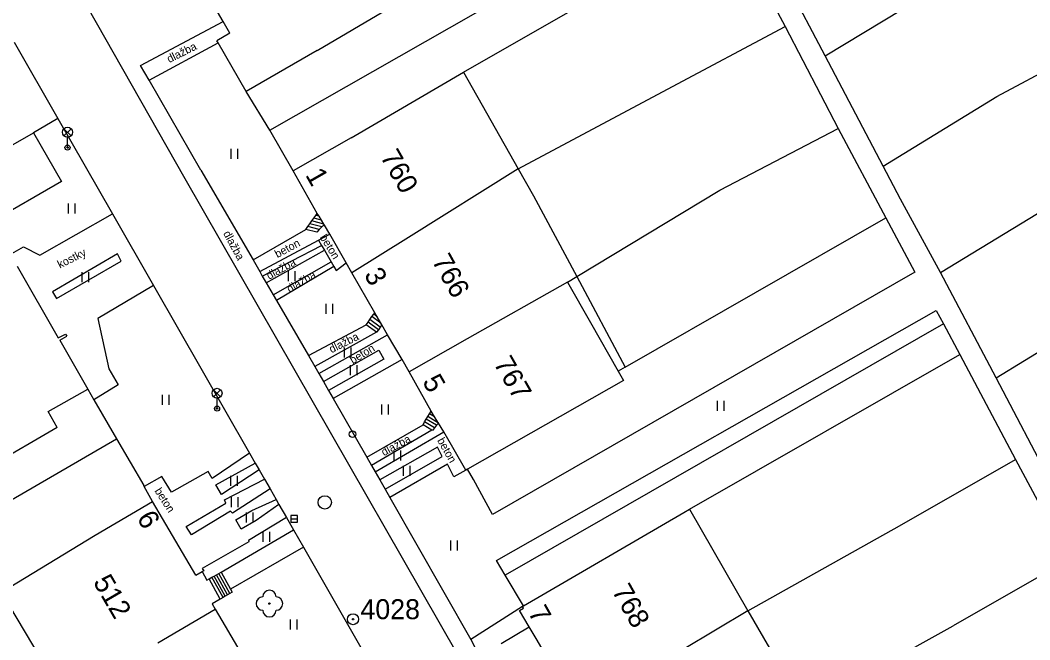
# Model space of a CAD drawing. Extents: x -493753 to -49290, y -1127285 to -112654.
# Drawn here: x -493302 to -493226.3, y -1127120.9 to -1127074.4 of the extents above; entities that cross this region are included whole.
import ezdxf

# ---------------------------------------------------------------- set-up
doc = ezdxf.new("R2010")
doc.units = 0
for name, color, linetype in [('Vrstva 10', 7, 'Continuous'), ('Vrstva 11', 7, 'Continuous'), ('Vrstva 22', 7, 'Continuous'), ('Vrstva 27', 7, 'Continuous'), ('Vrstva 28', 7, 'Continuous'), ('Vrstva 33', 7, 'Continuous'), ('Vrstva 36', 7, 'Continuous'), ('Vrstva 40', 7, 'Continuous'), ('Vrstva 43', 7, 'Continuous'), ('Vrstva 44', 7, 'Continuous'), ('Vrstva 5', 7, 'Continuous'), ('Vrstva 63', 7, 'Continuous'), ('Vrstva 7', 7, 'Continuous'), ('Vrstva 8', 7, 'Continuous')]:
    doc.layers.add(name, color=color, linetype=linetype)

msp = doc.modelspace()

# ---------------------------------------------------------------- linework, layer by layer
at = {"layer": 'Vrstva 10'}
for p, q in [((-493279.79, -1127090.33), (-493280.63, -1127090.11)), ((-493279.21, -1127089.79), (-493279.37, -1127089.86)), ((-493294.74, -1127091.95), (-493299.62, -1127094.79)), ((-493299.31, -1127095.29), (-493294.48, -1127092.49)), ((-493294.48, -1127092.49), (-493294.74, -1127091.95)), ((-493299.62, -1127094.79), (-493299.31, -1127095.29))]:
    msp.add_line(p, q, dxfattribs=at)
for points in [[(-493289.67, -1127086.31), (-493297.66, -1127072.22), (-493298.42, -1127070.32), (-493298.92, -1127066.85), (-493298.68, -1127064.3), (-493298.03, -1127062.32), (-493297.1, -1127060.39), (-493296.82, -1127060.02), (-493295.66, -1127058.48), (-493295.22, -1127058.04), (-493293.66, -1127056.69), (-493291.92, -1127055.68), (-493290.03, -1127054.98), (-493260.05, -1127044.84)], [(-493302.49, -1127076.07), (-493299.22, -1127081.79), (-493295.12, -1127088.95)], [(-493292.38, -1127078.93), (-493287.2, -1127076.12)], [(-493288.49, -1127085.68), (-493292.38, -1127078.93)], [(-493299.22, -1127081.79), (-493301.04, -1127082.86)], [(-493288.49, -1127085.68), (-493284.58, -1127092.4)], [(-493261.01, -1127136.35), (-493289.67, -1127086.31)], [(-493302.83, -1127092.03), (-493301.8, -1127091.43), (-493300.56, -1127092.04), (-493295.12, -1127088.95)], [(-493295.12, -1127088.95), (-493292.05, -1127094.31), (-493284.85, -1127106.88)], [(-493280.63, -1127090.11), (-493280.48, -1127089.9), (-493280.33, -1127089.69), (-493280.16, -1127089.47), (-493280.02, -1127089.28), (-493279.87, -1127089.07), (-493279.76, -1127088.92)], [(-493284.58, -1127092.4), (-493280.63, -1127090.11)], [(-493279.37, -1127089.86), (-493279.43, -1127089.93), (-493279.61, -1127090.13), (-493279.79, -1127090.33)], [(-493284.07, -1127093.28), (-493279.68, -1127090.93), (-493278.82, -1127090.47)], [(-493279.68, -1127090.93), (-493279.44, -1127091.33)], [(-493283.89, -1127093.61), (-493279.44, -1127091.33)], [(-493283.6, -1127094.11), (-493279.23, -1127091.68)], [(-493279.23, -1127091.68), (-493278.73, -1127092.54)], [(-493283.06, -1127095.02), (-493278.73, -1127092.54)], [(-493278.53, -1127092.89), (-493282.82, -1127095.45)], [(-493278.53, -1127092.89), (-493278.35, -1127093.19), (-493277.59, -1127092.61)], [(-493284.07, -1127093.28), (-493283.89, -1127093.61)], [(-493292.05, -1127094.31), (-493296.22, -1127096.79), (-493295.4, -1127100.57), (-493294.7, -1127101.76), (-493296.52, -1127102.89)], [(-493283.6, -1127094.11), (-493283.06, -1127095.02)], [(-493282.82, -1127095.45), (-493280.43, -1127099.57)], [(-493276.09, -1127097.26), (-493275.95, -1127097.06), (-493275.81, -1127096.87), (-493275.66, -1127096.65), (-493275.53, -1127096.48), (-493275.45, -1127096.36)], [(-493280.43, -1127099.57), (-493276.09, -1127097.26)], [(-493274.92, -1127097.28), (-493275.04, -1127097.44), (-493275.18, -1127097.64), (-493275.32, -1127097.83)], [(-493275.32, -1127097.83), (-493279.95, -1127100.4)], [(-493279.65, -1127100.92), (-493274.49, -1127098.01)], [(-493279.3, -1127101.51), (-493275.15, -1127099.17), (-493274.76, -1127099.84), (-493278.92, -1127102.18)], [(-493273.4, -1127099.87), (-493278.57, -1127102.79)], [(-493279.95, -1127100.4), (-493279.65, -1127100.92)], [(-493279.3, -1127101.51), (-493278.92, -1127102.18)], [(-493278.57, -1127102.79), (-493276.05, -1127107.19)], [(-493271.83, -1127104.76), (-493271.72, -1127104.55), (-493271.6, -1127104.34), (-493271.47, -1127104.14), (-493271.35, -1127103.93), (-493271.22, -1127103.73)], [(-493276.05, -1127107.19), (-493271.83, -1127104.76)], [(-493271.16, -1127105.16), (-493275.69, -1127107.82)], [(-493275.42, -1127108.29), (-493270.28, -1127105.29)], [(-493270.67, -1127104.63), (-493270.81, -1127104.8), (-493270.97, -1127104.99), (-493271.12, -1127105.18), (-493271.16, -1127105.16)], [(-493284.85, -1127106.88), (-493287.64, -1127108.79), (-493287.95, -1127108.27), (-493290.7, -1127109.81), (-493291.42, -1127108.64), (-493292.74, -1127109.39)], [(-493284.85, -1127106.88), (-493284.41, -1127107.64)], [(-493274.68, -1127109.58), (-493270.4, -1127107.13), (-493270.74, -1127106.44), (-493275.08, -1127108.89)], [(-493284.13, -1127108.13), (-493286.94, -1127109.98), (-493287.37, -1127109.26), (-493284.41, -1127107.64)], [(-493284.41, -1127107.64), (-493284.13, -1127108.13)], [(-493284.13, -1127108.13), (-493283.72, -1127108.85)], [(-493275.69, -1127107.82), (-493275.42, -1127108.29)], [(-493268.61, -1127108.17), (-493269.53, -1127108.66), (-493269.99, -1127107.72), (-493274.32, -1127110.22)], [(-493283.3, -1127109.57), (-493286.12, -1127111.4), (-493286.26, -1127111.25), (-493289.2, -1127113.01), (-493289.59, -1127112.4), (-493286.61, -1127110.65), (-493286.73, -1127110.38), (-493283.72, -1127108.85)], [(-493283.72, -1127108.85), (-493283.3, -1127109.57)], [(-493275.08, -1127108.89), (-493274.68, -1127109.58)], [(-493283.3, -1127109.57), (-493282.85, -1127110.36)], [(-493282.64, -1127110.73), (-493284.34, -1127111.93), (-493285.48, -1127112.6), (-493285.87, -1127111.89), (-493284.67, -1127111.19), (-493282.85, -1127110.36)], [(-493282.85, -1127110.36), (-493282.64, -1127110.73)], [(-493274.32, -1127110.22), (-493268.24, -1127120.86)], [(-493282.64, -1127110.73), (-493282.07, -1127111.72)], [(-493282.07, -1127111.72), (-493284.93, -1127113.43), (-493284.89, -1127113.54), (-493288.39, -1127115.55), (-493288.27, -1127115.71), (-493288.4, -1127115.77)], [(-493282.07, -1127111.72), (-493281.55, -1127112.63)], [(-493286.98, -1127115.82), (-493281.55, -1127112.63)], [(-493281.55, -1127112.63), (-493280.8, -1127113.94)], [(-493280.8, -1127113.94), (-493286.28, -1127117.08)], [(-493280.8, -1127113.94), (-493276.1, -1127122.15)], [(-493264.36, -1127118.39), (-493268.24, -1127120.86), (-493267.64, -1127122.03), (-493266.8, -1127121.6)], [(-493265.96, -1127121.16), (-493263.87, -1127119.92)]]:
    msp.add_lwpolyline(points, dxfattribs=at)
at = {"layer": 'Vrstva 11'}
for p, q in [((-493279.26, -1127089.71), (-493280.16, -1127089.47)), ((-493279.44, -1127089.43), (-493280.02, -1127089.28)), ((-493279.63, -1127089.13), (-493279.87, -1127089.07)), ((-493279.61, -1127090.13), (-493280.48, -1127089.9)), ((-493279.43, -1127089.93), (-493280.33, -1127089.69)), ((-493261.01, -1127094.06), (-493268.52, -1127098.32)), ((-493261.01, -1127094.06), (-493259.28, -1127097.09)), ((-493275.04, -1127097.44), (-493275.81, -1127096.87)), ((-493274.99, -1127097.14), (-493275.66, -1127096.65)), ((-493275.27, -1127096.67), (-493275.53, -1127096.48)), ((-493275.18, -1127097.64), (-493275.95, -1127097.06)), ((-493270.97, -1127104.99), (-493271.72, -1127104.55)), ((-493270.81, -1127104.8), (-493271.6, -1127104.34)), ((-493270.67, -1127104.63), (-493271.47, -1127104.14)), ((-493270.96, -1127104.16), (-493271.35, -1127103.93)), ((-493286.32, -1127117.41), (-493287.15, -1127115.91)), ((-493287.04, -1127117.83), (-493287.88, -1127116.32)), ((-493286.83, -1127117.71), (-493287.67, -1127116.2)), ((-493286.66, -1127117.61), (-493287.5, -1127116.11)), ((-493286.49, -1127117.51), (-493287.33, -1127116.01))]:
    msp.add_line(p, q, dxfattribs=at)
for points in [[(-493268.79, -1127078.33), (-493248.91, -1127066.93)], [(-493279.78, -1127076.71), (-493271.75, -1127071.96)], [(-493292.38, -1127078.93), (-493293.01, -1127077.82), (-493286.81, -1127074.53)], [(-493228.8, -1127080.14), (-493219.25, -1127075.05)], [(-493277.22, -1127083.25), (-493268.79, -1127078.33)], [(-493268.79, -1127078.33), (-493264.69, -1127085.58)], [(-493264.69, -1127085.58), (-493253.5, -1127079.6)], [(-493264.69, -1127085.58), (-493272.92, -1127090.72)], [(-493264.69, -1127085.58), (-493263.55, -1127087.59)], [(-493260.31, -1127093.64), (-493249.58, -1127087.16)], [(-493263.55, -1127087.59), (-493260.31, -1127093.64)], [(-493256.67, -1127100.44), (-493237.13, -1127089.24)], [(-493279.44, -1127091.33), (-493279.23, -1127091.68)], [(-493284.58, -1127092.4), (-493284.07, -1127093.28)], [(-493278.73, -1127092.54), (-493278.53, -1127092.89)], [(-493283.89, -1127093.61), (-493283.6, -1127094.11)], [(-493261.01, -1127094.06), (-493260.31, -1127093.64)], [(-493260.31, -1127093.64), (-493256.67, -1127100.44)], [(-493283.06, -1127095.02), (-493282.82, -1127095.45)], [(-493275.32, -1127097.83), (-493276.09, -1127097.26)], [(-493232.81, -1127097.19), (-493265.67, -1127116.03)], [(-493280.43, -1127099.57), (-493279.95, -1127100.4)], [(-493251.86, -1127111.1), (-493231.58, -1127099.5)], [(-493256.67, -1127100.44), (-493257.19, -1127100.74)], [(-493279.65, -1127100.92), (-493279.3, -1127101.51)], [(-493278.92, -1127102.18), (-493278.57, -1127102.79)], [(-493299.27, -1127104.97), (-493299.95, -1127103.77)], [(-493299.27, -1127104.97), (-493304.26, -1127107.87)], [(-493271.16, -1127105.16), (-493271.83, -1127104.76)], [(-493276.05, -1127107.19), (-493275.69, -1127107.82)], [(-493275.42, -1127108.29), (-493275.08, -1127108.89)], [(-493274.68, -1127109.58), (-493274.32, -1127110.22)], [(-493252.27, -1127111.34), (-493251.86, -1127111.1)], [(-493251.86, -1127111.1), (-493247.47, -1127118.71)], [(-493247.47, -1127118.71), (-493236.09, -1127112.34)], [(-493303.44, -1127117.32), (-493296.43, -1127113.03)], [(-493298.74, -1127125.22), (-493303.44, -1127117.32)], [(-493247.47, -1127118.71), (-493254.74, -1127123.06)], [(-493247.47, -1127118.71), (-493243.23, -1127126.04)], [(-493243.23, -1127126.04), (-493232.07, -1127119.84)]]:
    msp.add_lwpolyline(points, dxfattribs=at)
at = {"layer": 'Vrstva 22'}
msp.add_circle((-493283.35, -1127118.17), 0.05, dxfattribs=at)
for centre, start, end in [((-493283.35, -1127117.67), 360, 180), ((-493283.85, -1127118.17), 90, 270), ((-493282.85, -1127118.17), 270, 90), ((-493283.35, -1127118.67), 180, 0)]:
    msp.add_arc(centre, 0.5, start, end, dxfattribs=at)
at = {"layer": 'Vrstva 27'}
msp.add_line((-493281.75, -1127111.82), (-493281.25, -1127111.82), dxfattribs=at)
msp.add_lwpolyline([(-493281.75, -1127112.07), (-493281.25, -1127112.07), (-493281.25, -1127111.57), (-493281.75, -1127111.57)], close=True, dxfattribs=at)
msp.add_circle((-493279.2, -1127110.58), 0.5, dxfattribs=at)
at = {"layer": 'Vrstva 28'}
msp.add_circle((-493277.12, -1127105.46), 0.25, dxfattribs=at)
at = {"layer": 'Vrstva 33'}
for p, q in [((-493298.755, -1127082.565), (-493298.225, -1127083.095)), ((-493298.755, -1127083.095), (-493298.225, -1127082.565)), ((-493298.49, -1127083.98), (-493298.49, -1127083.205)), ((-493287.545, -1127102.135), (-493287.015, -1127102.665)), ((-493287.545, -1127102.665), (-493287.015, -1127102.135)), ((-493287.28, -1127103.55), (-493287.28, -1127102.775))]:
    msp.add_line(p, q, dxfattribs=at)
for centre, radius in [((-493298.49, -1127082.83), 0.375), ((-493298.49, -1127083.98), 0.19), ((-493298.49, -1127083.98), 0.05), ((-493287.28, -1127102.4), 0.375), ((-493287.28, -1127103.55), 0.19), ((-493287.28, -1127103.55), 0.05)]:
    msp.add_circle(centre, radius, dxfattribs=at)
at = {"layer": 'Vrstva 36'}
for p, q in [((-493286.21, -1127084.81), (-493286.21, -1127084.06)), ((-493285.71, -1127084.81), (-493285.71, -1127084.06)), ((-493298.42, -1127088.91), (-493298.42, -1127088.16)), ((-493297.92, -1127088.91), (-493297.92, -1127088.16)), ((-493281.91, -1127094), (-493281.91, -1127093.25)), ((-493281.41, -1127094), (-493281.41, -1127093.25)), ((-493297.39, -1127094.07), (-493297.39, -1127093.32)), ((-493296.89, -1127094.07), (-493296.89, -1127093.32)), ((-493279.1, -1127096.45), (-493279.1, -1127095.7)), ((-493278.6, -1127096.45), (-493278.6, -1127095.7)), ((-493277.71, -1127099.71), (-493277.71, -1127098.96)), ((-493277.21, -1127099.71), (-493277.21, -1127098.96)), ((-493277.26, -1127101.04), (-493277.26, -1127100.29)), ((-493276.76, -1127101.04), (-493276.76, -1127100.29)), ((-493291.36, -1127103.26), (-493291.36, -1127102.51)), ((-493290.86, -1127103.26), (-493290.86, -1127102.51)), ((-493249.76, -1127103.71), (-493249.76, -1127102.96)), ((-493249.26, -1127103.71), (-493249.26, -1127102.96)), ((-493274.92, -1127103.98), (-493274.92, -1127103.23)), ((-493274.42, -1127103.98), (-493274.42, -1127103.23)), ((-493274, -1127107.43), (-493274, -1127106.68)), ((-493273.5, -1127107.43), (-493273.5, -1127106.68)), ((-493273.3, -1127108.59), (-493273.3, -1127107.84)), ((-493272.8, -1127108.59), (-493272.8, -1127107.84)), ((-493286.24, -1127109.33), (-493286.24, -1127108.58)), ((-493285.74, -1127109.33), (-493285.74, -1127108.58)), ((-493286.2, -1127110.93), (-493286.2, -1127110.18)), ((-493285.7, -1127110.93), (-493285.7, -1127110.18)), ((-493285.06, -1127112.1), (-493285.06, -1127111.35)), ((-493284.56, -1127112.1), (-493284.56, -1127111.35)), ((-493283.82, -1127113.54), (-493283.82, -1127112.79)), ((-493283.32, -1127113.54), (-493283.32, -1127112.79)), ((-493269.75, -1127114.19), (-493269.75, -1127113.44)), ((-493269.25, -1127114.19), (-493269.25, -1127113.44)), ((-493281.76, -1127120.1), (-493281.76, -1127119.35)), ((-493281.26, -1127120.1), (-493281.26, -1127119.35))]:
    msp.add_line(p, q, dxfattribs=at)
at = {"layer": 'Vrstva 5'}
for p, q in [((-493286.31, -1127075.4), (-493287.29, -1127075.97)), ((-493279.78, -1127076.71), (-493285.09, -1127079.78)), ((-493277.22, -1127083.25), (-493281.57, -1127085.71)), ((-493279.76, -1127088.92), (-493281.57, -1127085.71)), ((-493272.92, -1127090.72), (-493277.16, -1127093.36)), ((-493302.26, -1127092.88), (-493299.18, -1127098.25)), ((-493299.18, -1127098.25), (-493298.64, -1127097.96)), ((-493299.06, -1127098.41), (-493298.55, -1127098.12)), ((-493299.06, -1127098.41), (-493296.98, -1127102.09)), ((-493298.64, -1127097.96), (-493298.55, -1127098.12)), ((-493268.52, -1127098.32), (-493272.87, -1127100.78)), ((-493299.95, -1127103.77), (-493296.98, -1127102.09)), ((-493296.43, -1127113.03), (-493292.11, -1127110.51)), ((-493288.88, -1127116.05), (-493292.11, -1127110.51)), ((-493288.88, -1127116.05), (-493288.4, -1127115.77)), ((-493288.4, -1127115.77), (-493288.04, -1127116.41)), ((-493286.98, -1127115.82), (-493286.28, -1127117.08)), ((-493286.28, -1127117.08), (-493286.15, -1127117.31)), ((-493287.64, -1127118.18), (-493287.41, -1127118.58)), ((-493291.73, -1127121.1), (-493287.41, -1127118.58)), ((-493264.59, -1127118.69), (-493264.29, -1127118.51)), ((-493264.29, -1127118.51), (-493264.36, -1127118.39))]:
    msp.add_line(p, q, dxfattribs=at)
for points in [[(-493286.31, -1127075.4), (-493286.81, -1127074.53), (-493288.89, -1127070.94)], [(-493285.09, -1127079.78), (-493287.2, -1127076.12), (-493287.29, -1127075.97)], [(-493279.63, -1127089.13), (-493279.76, -1127088.92)], [(-493279.44, -1127089.43), (-493279.63, -1127089.13)], [(-493279.26, -1127089.71), (-493279.44, -1127089.43)], [(-493279.21, -1127089.79), (-493279.26, -1127089.71)], [(-493277.16, -1127093.36), (-493277.59, -1127092.61), (-493278.82, -1127090.47), (-493279.21, -1127089.79)], [(-493275.45, -1127096.36), (-493277.16, -1127093.36)], [(-493272.87, -1127100.78), (-493273.4, -1127099.87), (-493274.49, -1127098.01), (-493274.92, -1127097.28), (-493274.99, -1127097.14), (-493275.27, -1127096.67), (-493275.45, -1127096.36)], [(-493259.28, -1127097.09), (-493257.19, -1127100.74)], [(-493271.22, -1127103.73), (-493272.87, -1127100.78)], [(-493257.19, -1127100.74), (-493256.8, -1127101.43)], [(-493256.8, -1127101.43), (-493268.5, -1127108.1), (-493268.61, -1127108.17), (-493270.28, -1127105.29), (-493270.67, -1127104.63)], [(-493270.67, -1127104.63), (-493270.96, -1127104.16), (-493271.22, -1127103.73)], [(-493264.36, -1127118.39), (-493264.29, -1127118.35), (-493252.27, -1127111.34)], [(-493288.04, -1127116.41), (-493287.88, -1127116.32), (-493287.67, -1127116.2), (-493287.5, -1127116.11), (-493287.33, -1127116.01), (-493287.15, -1127115.91), (-493286.98, -1127115.82)], [(-493286.15, -1127117.31), (-493286.32, -1127117.41), (-493286.49, -1127117.51), (-493286.66, -1127117.61), (-493286.83, -1127117.71), (-493287.04, -1127117.83), (-493287.64, -1127118.18)], [(-493262.19, -1127122.77), (-493263.28, -1127120.91), (-493263.87, -1127119.92), (-493264.59, -1127118.69)]]:
    msp.add_lwpolyline(points, dxfattribs=at)
at = {"layer": 'Vrstva 63'}
for radius in [0.412, 0.05]:
    msp.add_circle((-493277.08, -1127119.34), radius, dxfattribs=at)
at = {"layer": 'Vrstva 7'}
for p, q in [((-493283.31, -1127082.68), (-493250.52, -1127063.91)), ((-493241.67, -1127077.11), (-493233.13, -1127071.92)), ((-493253.5, -1127079.6), (-493244.67, -1127074.9)), ((-493244.67, -1127074.9), (-493240.7, -1127082.55)), ((-493237.33, -1127085.36), (-493228.8, -1127080.14)), ((-493249.58, -1127087.16), (-493240.7, -1127082.55)), ((-493233.03, -1127093.35), (-493224.5, -1127088.14)), ((-493228.85, -1127101.24), (-493220.33, -1127096.01)), ((-493303.47, -1127110.83), (-493294.82, -1127105.81)), ((-493236.09, -1127112.34), (-493227.41, -1127107.37)), ((-493223.39, -1127114.87), (-493232.07, -1127119.84))]:
    msp.add_line(p, q, dxfattribs=at)
for points in [[(-493237.33, -1127085.36), (-493241.67, -1127077.11), (-493244.51, -1127071.73), (-493245.45, -1127069.96), (-493246.55, -1127067.87), (-493246.98, -1127067.07), (-493252.08, -1127057.63), (-493257.97, -1127046.53)], [(-493250.52, -1127063.91), (-493248.91, -1127066.93), (-493248.49, -1127067.73), (-493246, -1127072.4), (-493244.67, -1127074.9)], [(-493240.7, -1127082.55), (-493237.13, -1127089.24), (-493234.96, -1127093.31)], [(-493306.34, -1127085.89), (-493301.04, -1127082.86), (-493298.93, -1127086.53), (-493304.23, -1127089.56)], [(-493281.57, -1127085.71), (-493283.31, -1127082.68)], [(-493220.37, -1127117.38), (-493224.64, -1127109.29), (-493228.85, -1127101.24), (-493233.03, -1127093.35), (-493236.03, -1127087.84)], [(-493234.96, -1127093.31), (-493266.63, -1127111.49), (-493268.05, -1127108.87)], [(-493264.29, -1127118.35), (-493265.67, -1127116.03), (-493266.31, -1127114.94), (-493233.34, -1127096.19)], [(-493233.34, -1127096.19), (-493232.81, -1127097.19), (-493231.58, -1127099.5), (-493227.41, -1127107.37), (-493223.39, -1127114.87)], [(-493296.98, -1127102.09), (-493296.52, -1127102.89), (-493294.82, -1127105.81), (-493292.78, -1127109.32)], [(-493287.41, -1127118.58), (-493285.5, -1127121.86)]]:
    msp.add_lwpolyline(points, dxfattribs=at)
at = {"layer": 'Vrstva 8'}
for points in [[(-493283.31, -1127082.68), (-493285.09, -1127079.78)], [(-493236.03, -1127087.84), (-493237.33, -1127085.36)], [(-493268.05, -1127108.87), (-493268.5, -1127108.1)], [(-493292.11, -1127110.51), (-493292.74, -1127109.39), (-493292.78, -1127109.32)]]:
    msp.add_lwpolyline(points, dxfattribs=at)

# ---------------------------------------------------------------- texts
at = {"layer": 'Vrstva 40'}
for s, rotation, p in [('dlažba', 26.61862, (-493290.856, -1127077.645)), ('dlažba', 298.31015, (-493286.836, -1127090.41)), ('beton', 28.33255, (-493282.753, -1127092.272)), ('beton', 301.80811, (-493279.595, -1127090.709)), ('kostky', 26.48976, (-493299.064, -1127093.051)), ('dlažba', 28.83849, (-493283.372, -1127093.895)), ('dlažba', 30.96834, (-493281.828, -1127094.893)), ('dlažba', 26.76147, (-493278.694, -1127099.408)), ('beton', 31.26407, (-493277.1, -1127100.227)), ('dlažba', 28.51153, (-493274.767, -1127107.129)), ('beton', 299.48973, (-493270.79, -1127105.934)), ('beton', 302.79136, (-493291.989, -1127109.724))]:
    msp.add_text(s, height=0.6, rotation=rotation, dxfattribs=at).set_placement(p)
at = {"layer": 'Vrstva 43'}
for s, rotation, p in [('760', 299.68412, (-493275.075, -1127084.653)), ('766', 299.22111, (-493271.2, -1127092.467)), ('767', 299.71352, (-493266.572, -1127100.154)), ('512', 300.21228, (-493296.611, -1127116.549)), ('768', 299.36253, (-493257.701, -1127117.219))]:
    msp.add_text(s, height=1.5, rotation=rotation, dxfattribs=at).set_placement(p)
at = {"layer": 'Vrstva 44'}
for s, rotation, p in [('1', 299.68412, (-493280.689, -1127086.029)), ('3', 299.22111, (-493276.29, -1127093.498)), ('5', 299.71352, (-493271.92, -1127101.516)), ('6', 300.21228, (-493293.333, -1127111.745)), ('7', 299.36253, (-493263.993, -1127118.835))]:
    msp.add_text(s, height=1.5, rotation=rotation, dxfattribs=at).set_placement(p)
at = {"layer": 'Vrstva 63'}
msp.add_text(' 4028', height=1.5, dxfattribs=at).set_placement((-493277.08, -1127119.34))

doc.saveas('drawing.dxf')
